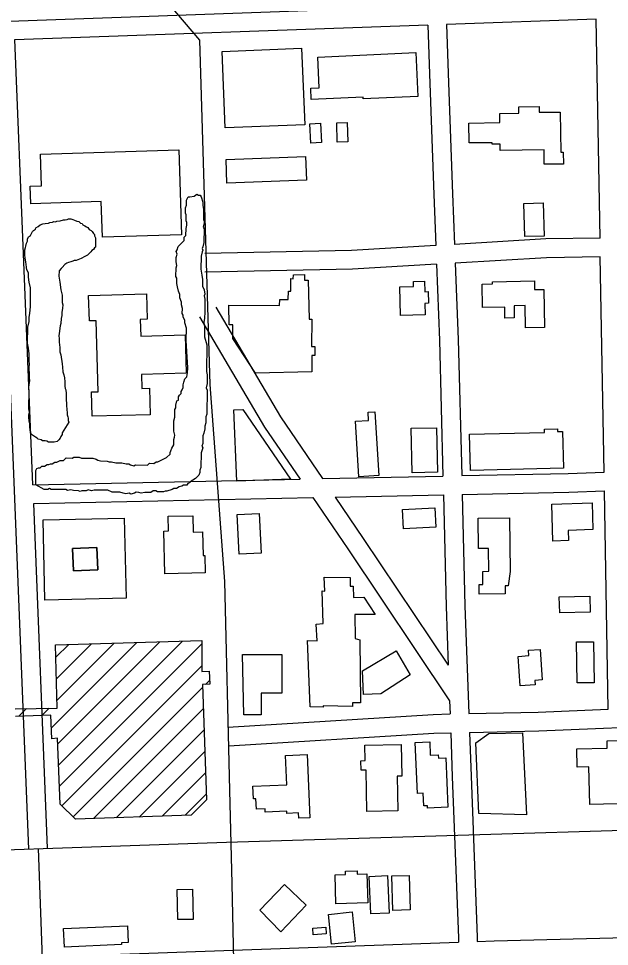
# Model space of a CAD drawing. Extents: x 3297716 to 3335574, y 688621 to 713991.
# Drawn here: x 3326759 to 3327704, y 706604 to 708088 of the extents above; entities that cross this region are included whole.
import ezdxf

# ---------------------------------------------------------------- set-up
doc = ezdxf.new("R2010")
doc.units = 0
for name, color, linetype in [('V-BLDG-OTLN', 7, 'Continuous'), ('V-ROAD-CNTR', 7, 'Continuous'), ('V-SITE-VEGE', 7, 'Continuous')]:
    doc.layers.add(name, color=color, linetype=linetype)

msp = doc.modelspace()

# ---------------------------------------------------------------- linework, layer by layer
at = {"layer": 'V-BLDG-OTLN'}
for p, q in [((3326811, 706953.2), (3326948.3, 707090.5)), ((3326819.3, 707032.2), (3326875.5, 707088.4)), ((3326820.1, 706997.6), (3326911.9, 707089.4)), ((3326821.5, 706928.3), (3326984.7, 707091.6)), ((3326822.9, 706894.3), (3327021.2, 707092.6)), ((3326824.2, 706860.3), (3327052.1, 707088.2)), ((3326818.6, 707066.8), (3326839.1, 707087.3)), ((3326828.3, 706829), (3327052.2, 707053)), ((3327058, 707023.3), (3327064.4, 707029.8)), ((3326846, 706811.4), (3327053.5, 707018.9)), ((3326759.5, 706972.4), (3326771.7, 706984.6)), ((3326796.2, 706973.7), (3326807.7, 706985.3)), ((3326878.6, 706808.6), (3327054.6, 706984.6)), ((3326915.2, 706809.9), (3327055.7, 706950.4)), ((3326951.9, 706811.2), (3327056.8, 706916.1)), ((3326988.6, 706812.6), (3327057.9, 706881.9)), ((3327025.3, 706813.9), (3327059, 706847.7))]:
    msp.add_line(p, q, dxfattribs=at)
for points in [[(3327084.4, 708035.8), (3327211.6, 708041.1), (3327216.6, 707918.7), (3327089.4, 707913.5)], [(3327237.5, 708026.7), (3327394.5, 708034), (3327397.8, 707963.8), (3327310.3, 707959.8), (3327310.2, 707962.7), (3327227.2, 707958.9), (3327226.4, 707977), (3327239.7, 707977.6)], [(3327479.6, 707889.5), (3327479.2, 707921.4), (3327528.8, 707922), (3327528.6, 707936.7), (3327559.3, 707937), (3327559.2, 707947.5), (3327591.8, 707947.8), (3327591.9, 707938.5), (3327625.5, 707938.9), (3327626.2, 707874.8), (3327630.4, 707874.8), (3327630.6, 707855.6), (3327600, 707855.3), (3327599.8, 707878.4), (3327529.6, 707877.6), (3327529.5, 707887.6), (3327516.5, 707887.4), (3327516.4, 707889.9)], [(3327226.5, 707889.3), (3327225, 707920), (3327242.1, 707920.9), (3327243.6, 707890.1)], [(3327268.7, 707890.7), (3327268, 707921.8), (3327284.7, 707922.2), (3327285.5, 707891.1)], [(3326794.1, 707871.3), (3327015, 707878.3), (3327019.3, 707742.7), (3326892.9, 707738.7), (3326891, 707795.8), (3326778.4, 707792.2), (3326777.5, 707820.1), (3326795.7, 707820.7)], [(3327091, 707863.1), (3327218.1, 707867.6), (3327219.5, 707829.8), (3327092.3, 707825.3)], [(3327569, 707739.7), (3327567.4, 707792.6), (3327598, 707793.5), (3327599.7, 707740.6)], [(3327227.8, 707523.4), (3327138, 707521.2), (3327101.4, 707576.9), (3327101.5, 707598.6), (3327095.9, 707598.5), (3327095.5, 707630.2), (3327176.4, 707629.5), (3327176.7, 707639.2), (3327190.3, 707639), (3327190.7, 707652.4), (3327194.3, 707652.3), (3327194.5, 707672.4), (3327198.4, 707672.3), (3327198.5, 707678.6), (3327216.3, 707679.1), (3327216.4, 707670), (3327222.4, 707670.1), (3327223.5, 707607.5), (3327228.2, 707607.8), (3327227.6, 707563.9), (3327233, 707563.7), (3327232.8, 707549.4), (3327228.2, 707549.5)], [(3327369.8, 707613.6), (3327368.9, 707659.4), (3327390.9, 707659.8), (3327390.7, 707667.9), (3327408.4, 707668.3), (3327408.8, 707651.5), (3327414.1, 707651.6), (3327414.5, 707633), (3327408.7, 707632.8), (3327409.1, 707614.4)], [(3327599.4, 707655.2), (3327600.5, 707594.1), (3327570.1, 707593.5), (3327569.4, 707629.4), (3327551.7, 707629), (3327552, 707609.5), (3327537, 707609.2), (3327536.6, 707626.6), (3327501.1, 707626), (3327500.4, 707663.8), (3327517.2, 707664.1), (3327517.2, 707667.4), (3327584.2, 707668.7), (3327584.5, 707654.9)], [(3326969.5, 707454.8), (3326876.6, 707452.2), (3326875.5, 707491.2), (3326886.3, 707491.5), (3326883.1, 707605.1), (3326872.1, 707604.8), (3326870.9, 707645.6), (3326963.3, 707648.2), (3326964.5, 707607.5), (3326953.6, 707607.2), (3326954.3, 707580.5), (3327025.3, 707582.5), (3327027.1, 707521.1), (3326955.4, 707519.1), (3326956.1, 707496.9), (3326968.3, 707497.3)], [(3327194, 707351.5), (3327108, 707348.4), (3327103.4, 707462.7), (3327117.7, 707463.3)], [(3327335.1, 707357.5), (3327303.1, 707355.6), (3327297.8, 707444.2), (3327318.7, 707445.5), (3327317.9, 707458.6), (3327329, 707459.3)], [(3327427.7, 707433.8), (3327429.1, 707362.8), (3327388.3, 707362), (3327386.9, 707433)], [(3327480.3, 707423.4), (3327600.2, 707426.5), (3327600.1, 707431.9), (3327621.2, 707432.4), (3327621.3, 707427.9), (3327629.2, 707428.1), (3327630.7, 707369.4), (3327481.8, 707365.6)], [(3327613.8, 707252.7), (3327611.8, 707311.9), (3327676.3, 707314), (3327677.7, 707270.9), (3327638.1, 707269.6), (3327638.6, 707253.5)], [(3327143.8, 707296.7), (3327146.9, 707233.5), (3327111.9, 707231.8), (3327108.8, 707295)], [(3327373, 707303.2), (3327424.7, 707305.7), (3327426.2, 707274.7), (3327374.5, 707272.3)], [(3326801, 707158.2), (3326798.1, 707286.5), (3326927.9, 707289.5), (3326930.8, 707161.2)], [(3327057.2, 707201.6), (3326992.8, 707200.2), (3326991.2, 707268.6), (3326998.6, 707268.8), (3326998.1, 707292.2), (3327037.5, 707293.1), (3327038.1, 707267.1), (3327053.2, 707267.5), (3327054.1, 707229.5), (3327056.6, 707229.6)], [(3327494.9, 707240.5), (3327494.4, 707289), (3327544.3, 707289.6), (3327545.2, 707204.1), (3327542.2, 707181.1), (3327537.1, 707181.1), (3327537.2, 707168), (3327495.7, 707167.5), (3327495.5, 707182.9), (3327501.7, 707183), (3327501.4, 707204.2), (3327511.1, 707204.3), (3327510.7, 707240.7)], [(3326885.7, 707206.8), (3326846.8, 707205), (3326845.1, 707240.7), (3326884, 707242.5)], [(3326885.7, 707206.8), (3326884, 707242.5), (3326845.1, 707240.7), (3326846.8, 707205)], [(3327304.9, 707094.6), (3327305.8, 706994), (3327292.9, 706993.9), (3327293, 706988.2), (3327246, 706988.9), (3327246.1, 706986.7), (3327225.5, 706987.2), (3327221.1, 707093.5), (3327236.5, 707093.3), (3327234.8, 707119.5), (3327246.2, 707120.7), (3327244.7, 707173), (3327248.8, 707172.3), (3327247.7, 707195.1), (3327289.2, 707194.6), (3327289.1, 707180.6), (3327294.4, 707180.5), (3327294.9, 707162.4), (3327311, 707162.9), (3327329.4, 707135.2), (3327296.6, 707134.9), (3327297.1, 707096.6)], [(3327624, 707163.2), (3327672.7, 707164.5), (3327673.4, 707139), (3327624.8, 707137.6)], [(3327678.8, 707091.6), (3327680, 707026.1), (3327652.7, 707025.6), (3327651.5, 707091.2)], [(3327310.8, 707007.1), (3327309.3, 707045.1), (3327362.9, 707076.9), (3327385.4, 707038.9), (3327338.6, 707008.2)], [(3327593.2, 707079.2), (3327596.5, 707030.5), (3327584.9, 707029.7), (3327585.3, 707022.9), (3327561.4, 707021.2), (3327558.2, 707068.2), (3327575.2, 707069.4), (3327574.7, 707077.9)], [(3327116.9, 707071.3), (3327179.9, 707071.3), (3327179.8, 707009.1), (3327147, 707009.1), (3327146.9, 706974.6), (3327119.2, 706974.7)], [(3327565.3, 706946), (3327571.3, 706814.6), (3327495.4, 706817), (3327490.3, 706929.8), (3327511.2, 706944.9)], [(3327312.9, 706926), (3327370.7, 706927.2), (3327371.9, 706876.8), (3327364.4, 706876.7), (3327365.7, 706821), (3327316.2, 706819.9), (3327314.7, 706886.3), (3327306.7, 706886.1), (3327306.4, 706901.3), (3327313.4, 706901.4)], [(3327442.2, 706906.1), (3327445.5, 706826.8), (3327413.1, 706825.4), (3327413, 706829.2), (3327407.2, 706828.9), (3327406.3, 706849.3), (3327397, 706848.9), (3327393.6, 706930.4), (3327416.7, 706931.4), (3327417.6, 706910.3), (3327430.4, 706910.9), (3327430.6, 706905.6)], [(3327805.3, 706834.3), (3327672.7, 706831.3), (3327671.4, 706891.3), (3327652.7, 706890.8), (3327652.1, 706920.2), (3327700.6, 706921.3), (3327700.3, 706933.1), (3327771.2, 706934.6), (3327771.5, 706923.9), (3327803.4, 706924.6)], [(3327220.7, 706911.3), (3327225, 706810), (3327207.2, 706809.3), (3327206.8, 706817.7), (3327188.2, 706816.9), (3327188.1, 706820.4), (3327153.4, 706818.9), (3327153.2, 706824.1), (3327139.3, 706823.5), (3327138.6, 706840.4), (3327134.5, 706840.2), (3327133.6, 706860.6), (3327188, 706862.9), (3327186.1, 706909.8)], [(3327316.1, 706720.5), (3327317.5, 706673.7), (3327266.6, 706672.2), (3327265.2, 706718.8), (3327282, 706719.3), (3327281.9, 706724.7), (3327300.5, 706725.3), (3327300.7, 706720)], [(3327322.3, 706656.4), (3327319.9, 706716.2), (3327349.2, 706717.4), (3327351.6, 706657.6)], [(3327383.9, 706717.8), (3327385.6, 706662.6), (3327357.6, 706661.8), (3327355.9, 706717)], [(3327145.1, 706662), (3327184.4, 706703.2), (3327218.9, 706670.2), (3327178.4, 706627.7)], [(3327037.2, 706695.9), (3327038.2, 706647.5), (3327013.6, 706647), (3327012.6, 706695.4)], [(3327297.3, 706611.5), (3327259.7, 706607.7), (3327254.8, 706655.5), (3327292.4, 706659.3)], [(3326830.5, 706632.6), (3326933, 706637.2), (3326934.2, 706610.5), (3326923.5, 706610.1), (3326923.6, 706607), (3326832.2, 706602.9)], [(3327230.4, 706622.5), (3327229.4, 706633.2), (3327250.2, 706635.2), (3327251.2, 706624.5)]]:
    msp.add_lwpolyline(points, close=True, dxfattribs=at)
msp.add_lwpolyline([(3326753.3, 706984.2), (3326820.4, 706985.5), (3326818.1, 707086.7), (3327052.1, 707093.5), (3327052.2, 707043.9), (3327063.6, 707044.5), (3327064.7, 707023.7), (3327053.3, 707023.1), (3327059.3, 706838.7), (3327034.9, 706814.2), (3326849.9, 706807.6), (3326825.3, 706832), (3326821.2, 706937.2), (3326811.8, 706936), (3326810.2, 706974.2), (3326753.9, 706972.2)], dxfattribs=at)
at = {"layer": 'V-ROAD-CNTR'}
for points in [[(3326959.3, 708158.9), (3327048.3, 708053.8), (3327064.8, 707503.2), (3327088.5, 707188), (3327096.3, 706854.2), (3327100.1, 706704.1), (3327106.6, 706409.6), (3327109, 706148.2), (3327105.1, 705954.2), (3327123.9, 705706.5), (3327138.9, 705439.5), (3327146.6, 705251.9), (3327146.4, 705238.3)], [(3326623.6, 708131.3), (3326684.2, 708082.4), (3327682.4, 708117.8)], [(3327443.5, 708079.3), (3327682.9, 708087.8)], [(3327689.1, 707737.1), (3327683, 708087.4)], [(3326753.1, 708054.8), (3327413.5, 708078.2)], [(3327413.5, 708078), (3327416.7, 707984.5), (3327423, 707807.1), (3327426.3, 707725.5)], [(3327443.5, 708079), (3327446.6, 707985.6), (3327453, 707808.3), (3327456.3, 707727.3)], [(3326775.2, 706760), (3326723.1, 708053.8)], [(3326781.8, 707342.5), (3326753.1, 708054.8)], [(3327689.1, 707737.1), (3327602.2, 707735.9), (3327456.3, 707727.3)], [(3327426.3, 707725.5), (3327291.7, 707717.5), (3327056.6, 707712.9)], [(3327689.6, 707707.2), (3327603.3, 707705.9), (3327457.5, 707697.3)], [(3327457.5, 707697.3), (3327462.4, 707575.1), (3327467.8, 707357.3)], [(3327695.7, 707362.9), (3327689.6, 707707.2)], [(3327427.5, 707695.5), (3327292.9, 707687.5), (3327057.1, 707682.9)], [(3327427.5, 707695.5), (3327432.4, 707574.2), (3327437.8, 707356.6)], [(3327074.2, 707626.7), (3327177.7, 707451.1), (3327245.1, 707352.5)], [(3327048.4, 707611.5), (3327152.4, 707435), (3327209.3, 707351.7)], [(3327245.1, 707352.5), (3327437.8, 707356.6)], [(3327467.8, 707357.3), (3327638.4, 707360.9), (3327695.7, 707362.9)], [(3326781.8, 707342.5), (3327209.3, 707351.7)], [(3327265.3, 707322.9), (3327438.6, 707326.6)], [(3327438.6, 707326.6), (3327443, 707148), (3327446.3, 707054)], [(3327468.6, 707327.3), (3327639.2, 707330.9), (3327696.2, 707332.9)], [(3327468.6, 707327.3), (3327473, 707149), (3327479.1, 706976.6)], [(3327702.3, 706983.5), (3327696.2, 707332.9)], [(3326783, 707312.5), (3327229.5, 707322.1)], [(3326805.2, 706761.2), (3326783, 707312.5)], [(3327229.5, 707322.1), (3327285.6, 707240), (3327448.4, 706997.1)], [(3327265.3, 707322.9), (3327310.4, 707256.8), (3327446.3, 707054)], [(3327448.4, 706997.1), (3327449.1, 706976)], [(3327093.4, 706954.8), (3327422.2, 706975.4), (3327449.1, 706976)], [(3327479.1, 706976.6), (3327590.3, 706978.9), (3327702.3, 706983.5)], [(3327480.2, 706946.6), (3327591.2, 706948.9), (3327824.5, 706958.6), (3327951.3, 706966.7)], [(3327095.2, 706924.9), (3327423.4, 706945.4), (3327450.2, 706946)], [(3327450.2, 706946), (3327452.7, 706875.3), (3327462.6, 706617.9), (3327462.8, 706611)], [(3327480.2, 706946.6), (3327482.7, 706876.4), (3327492.6, 706618.9), (3327492.8, 706612)], [(3326474.2, 706749.9), (3327091.7, 706770.8), (3327796.5, 706792.3)], [(3326790.2, 706760.6), (3326843.7, 705290.1)], [(3327492.8, 706612), (3327519.6, 706613), (3327963, 706624.3)], [(3326498.3, 706577.2), (3326530.9, 706578), (3327462.8, 706611)]]:
    msp.add_lwpolyline(points, dxfattribs=at)
at = {"layer": 'V-SITE-VEGE'}
for points in [[(3327020.5, 707494.4), (3327022, 707498.5), (3327022, 707502.6), (3327023.5, 707506.7), (3327024.9, 707512.2), (3327027.9, 707515.2), (3327029, 707521.7), (3327029.4, 707529.6), (3327027.1, 707573.3), (3327027.4, 707593.2), (3327024.8, 707601.5), (3327024.8, 707605.6), (3327022.1, 707611.2), (3327022.2, 707613.9), (3327020.8, 707616.7), (3327021, 707624.9), (3327019.7, 707630.4), (3327019.7, 707634.6), (3327017.1, 707641.5), (3327017.1, 707647), (3327014.5, 707652.5), (3327013.2, 707659.4), (3327011.9, 707664.9), (3327012, 707673.1), (3327010.7, 707675.9), (3327010.9, 707689.6), (3327012.3, 707693.7), (3327011, 707699.2), (3327011.1, 707706.1), (3327012.5, 707711.6), (3327011.2, 707715.7), (3327012.6, 707718.5), (3327014.1, 707723.9), (3327023.8, 707733.4), (3327023.9, 707736.2), (3327023.9, 707738.9), (3327026.7, 707741.6), (3327026.8, 707752.6), (3327028.3, 707758.1), (3327028.3, 707762.2), (3327027, 707765), (3327027.1, 707774.6), (3327025.8, 707777.4), (3327025.9, 707785.6), (3327027.3, 707789.7), (3327027.5, 707797.9), (3327030.3, 707803.4), (3327033, 707803.4), (3327039.9, 707804.6), (3327044.1, 707807.3), (3327046.8, 707805.9), (3327049.5, 707805.9), (3327050.9, 707803.1), (3327053.5, 707794.8), (3327053.4, 707789.3), (3327054.7, 707783.8), (3327054.5, 707767.3), (3327055.8, 707764.6), (3327055.8, 707760.5), (3327054.3, 707755), (3327055.7, 707752.2), (3327055.4, 707730.2), (3327053.9, 707723.4), (3327052.5, 707720.7), (3327053.8, 707717.9), (3327052.4, 707715.2), (3327051, 707708.3), (3327050.7, 707687.7), (3327051.9, 707678.1), (3327053.2, 707671.2), (3327053, 707660.2), (3327055.7, 707654.7), (3327057, 707647.8), (3327055.6, 707645.1), (3327056.9, 707639.5), (3327056.6, 707618.9), (3327056.5, 707609.3), (3327055, 707602.5), (3327056.3, 707595.6), (3327056.1, 707579.1), (3327060, 707566.7), (3327059.4, 707524.1), (3327060.7, 707518.6), (3327060.5, 707504.9), (3327059.1, 707498), (3327060.4, 707493.9), (3327059.9, 707455.4), (3327058.4, 707451.3), (3327058.3, 707441.7), (3327056.8, 707436.2), (3327056.8, 707432.1), (3327055.3, 707425.2), (3327053.9, 707421.1), (3327053.7, 707408.8), (3327052.3, 707404.7), (3327053.6, 707401.9), (3327050.8, 707393.7), (3327050.4, 707370.4), (3327049, 707366.3), (3327049, 707362.1), (3327047.5, 707358)], [(3326775.9, 707551.9), (3326774.5, 707561.2), (3326773, 707569), (3326773.4, 707594.7), (3326775.9, 707604), (3326775.9, 707610.2), (3326776.8, 707617.2), (3326777.7, 707627.3), (3326778.1, 707657.6), (3326775.9, 707666.9), (3326774.5, 707674.7), (3326774.6, 707681.7), (3326772.3, 707686.4), (3326771.6, 707690.3), (3326770.9, 707695.8), (3326770.2, 707698.9), (3326769.5, 707705.9), (3326768.8, 707709.8), (3326768.9, 707718.3), (3326769.7, 707722.2), (3326770.5, 707724.5), (3326771.4, 707729.2), (3326772.9, 707732.3), (3326773, 707735.4), (3326774.6, 707739.3), (3326777.7, 707741.5), (3326780.9, 707747.7), (3326782.5, 707749.3), (3326785.7, 707751.5), (3326786.5, 707753.9), (3326790.4, 707756.1), (3326793.5, 707758.4), (3326797.4, 707759.9), (3326801.3, 707760.7), (3326806.8, 707761.4), (3326809.1, 707762.1), (3326813, 707762.8), (3326815.4, 707763.6), (3326817.7, 707763.5), (3326820, 707764.3), (3326825.5, 707765), (3326830.9, 707766.5), (3326833.3, 707766.4), (3326836.4, 707767.2), (3326838.7, 707767.9), (3326842.6, 707767.9), (3326845.7, 707767), (3326848.1, 707766.2), (3326851.9, 707764.6), (3326855, 707763.8), (3326858.1, 707761.4), (3326860.4, 707760.6), (3326861.9, 707758.3), (3326865, 707756.7), (3326867.3, 707755.1), (3326869.7, 707754.3), (3326871.9, 707751.1), (3326875, 707749.5), (3326876.6, 707748), (3326878.9, 707744.8), (3326880.4, 707743.2)], [(3326880.4, 707743.2), (3326880.4, 707740.9), (3326881.9, 707737.8), (3326881.7, 707723), (3326880.1, 707721.5), (3326878.5, 707719.2), (3326876.2, 707717.7), (3326874.6, 707715.3), (3326869, 707710), (3326865.1, 707707.7), (3326858.9, 707704.7), (3326851.1, 707701.7), (3326847.9, 707701.7), (3326845.6, 707700.2), (3326842.5, 707699.5), (3326838.6, 707698), (3326836.2, 707697.2), (3326833.1, 707694.9), (3326828.4, 707690.3), (3326826.8, 707688.8), (3326823.6, 707684.9), (3326823.5, 707676.4), (3326824.9, 707667), (3326826.3, 707654.6), (3326828.5, 707646), (3326828.4, 707634.3), (3326829.9, 707630.4), (3326829, 707625), (3326828.1, 707618), (3326828.1, 707613.3), (3326827.2, 707608.7), (3326826.4, 707600.9), (3326825.5, 707597.1), (3326823.8, 707584.6), (3326823, 707580.8), (3326823.7, 707576.9), (3326823.6, 707570.7), (3326824.3, 707566.8), (3326825, 707562.1), (3326824.9, 707555.1), (3326826.4, 707550.4), (3326828.6, 707536.4), (3326829.3, 707530.9), (3326829.9, 707523.1), (3326831.4, 707518.5), (3326832.2, 707513.8), (3326832.8, 707507.5), (3326832.7, 707500.6), (3326833.5, 707496.7), (3326834.2, 707494.3), (3326834.9, 707488.9), (3326834.8, 707478.8), (3326835.5, 707472.5), (3326835.4, 707467.9), (3326836.1, 707464.7), (3326836.1, 707461.6), (3326836.8, 707459.3), (3326836.8, 707454.6), (3326837.5, 707451.5), (3326838.3, 707449.2), (3326838.2, 707445.3), (3326839, 707442.9), (3326831, 707429.8), (3326828.6, 707426), (3326828.6, 707422.9), (3326826.2, 707419.8), (3326825.4, 707417.5), (3326823, 707414.4), (3326820.6, 707412.1), (3326816, 707410.6), (3326806.6, 707410.7), (3326804.3, 707412.3), (3326801.2, 707413.1), (3326797.3, 707413.2), (3326795, 707414.8), (3326790.4, 707415.6), (3326788.8, 707417.2), (3326785.8, 707418.8), (3326781.1, 707422), (3326778.1, 707425.1), (3326778.1, 707427.4), (3326777.4, 707429.8), (3326776.7, 707436), (3326776.7, 707440.7), (3326776, 707444.6), (3326775.3, 707450.8), (3326775.4, 707454.7), (3326776.2, 707458.6), (3326775.5, 707464), (3326775.9, 707493.6), (3326775.2, 707497.5), (3326776, 707502.9), (3326776.1, 707506), (3326776.9, 707509.1), (3326776.2, 707513.8), (3326776.3, 707522.3), (3326775.6, 707526.2), (3326775.6, 707530.1), (3326776.5, 707536.3), (3326775.8, 707540.2), (3326775.9, 707551.9)], [(3327019.8, 707340.6), (3327015.7, 707339.2), (3327011.5, 707336.5), (3327007.4, 707336.6), (3327004.6, 707335.3), (3326996.3, 707332.6), (3326993.6, 707332.7), (3326990.8, 707331.3), (3326981.2, 707331.5), (3326978.5, 707332.9), (3326974.4, 707332.9), (3326970.2, 707330.2), (3326960.6, 707330.4), (3326955.1, 707329.1), (3326951, 707330.5), (3326946.9, 707330.6), (3326944.1, 707329.2), (3326938.6, 707327.9), (3326935.9, 707329.3), (3326930.3, 707328), (3326926.2, 707329.5), (3326920.8, 707330.9), (3326908.4, 707331.1), (3326901.6, 707333.9), (3326879.6, 707334.2), (3326875.5, 707332.9), (3326870, 707334.4), (3326867.2, 707333), (3326860.3, 707333.1), (3326857.6, 707331.8), (3326854.8, 707333.2), (3326846.6, 707333.3), (3326842.5, 707334.7), (3326837, 707333.4), (3326834.3, 707334.9), (3326810.9, 707335.2), (3326808.2, 707336.6), (3326805.4, 707335.2), (3326799.9, 707335.3), (3326786.3, 707342.4), (3326786.6, 707365.7), (3326788, 707368.5), (3326790.8, 707369.8), (3326793.5, 707369.8), (3326796.3, 707372.5), (3326800.4, 707372.4), (3326804.6, 707375.1), (3326807.3, 707375.1), (3326810.1, 707376.4), (3326812.8, 707376.4), (3326817, 707379.1), (3326819.8, 707379), (3326825.3, 707381.7), (3326830.8, 707381.6), (3326835, 707385.7), (3326844.6, 707385.5), (3326847.3, 707386.9), (3326852.8, 707386.8), (3326855.6, 707386.8), (3326859.7, 707385.3), (3326877.5, 707385.1), (3326883, 707383.6), (3326885.7, 707382.2), (3326889.8, 707380.8), (3326900.8, 707380.7), (3326903.6, 707379.2), (3326907.7, 707379.2), (3326914.5, 707377.7), (3326924.1, 707377.6), (3326931, 707376.1), (3326935.1, 707376.1), (3326937.8, 707374.7), (3326943.3, 707373.2), (3326946.1, 707374.5), (3326965.3, 707374.3), (3326968.1, 707377), (3326975, 707376.9), (3326979.1, 707379.6), (3326981.9, 707379.5), (3326995.7, 707386.2), (3327001.3, 707391.6), (3327001.3, 707394.4), (3327002.7, 707397.1), (3327004.2, 707401.2), (3327007, 707406.7), (3327007.1, 707414.9), (3327008.5, 707419), (3327008.6, 707421.8), (3327007.3, 707428.7), (3327007.5, 707445.1), (3327009, 707450.6), (3327009.1, 707463), (3327010.5, 707465.7), (3327010.6, 707469.8), (3327012.1, 707476.7), (3327014.8, 707478), (3327014.9, 707483.5), (3327016.3, 707486.2), (3327019.1, 707488.9), (3327019.1, 707491.7), (3327020.5, 707494.4)], [(3327047.5, 707358), (3327042, 707352.6), (3327037.8, 707349.9), (3327035, 707348.6), (3327032.2, 707345.9), (3327029.5, 707344.5), (3327028.1, 707341.8), (3327022.6, 707341.9), (3327019.8, 707340.6)]]:
    msp.add_lwpolyline(points, dxfattribs=at)

doc.saveas('drawing.dxf')
